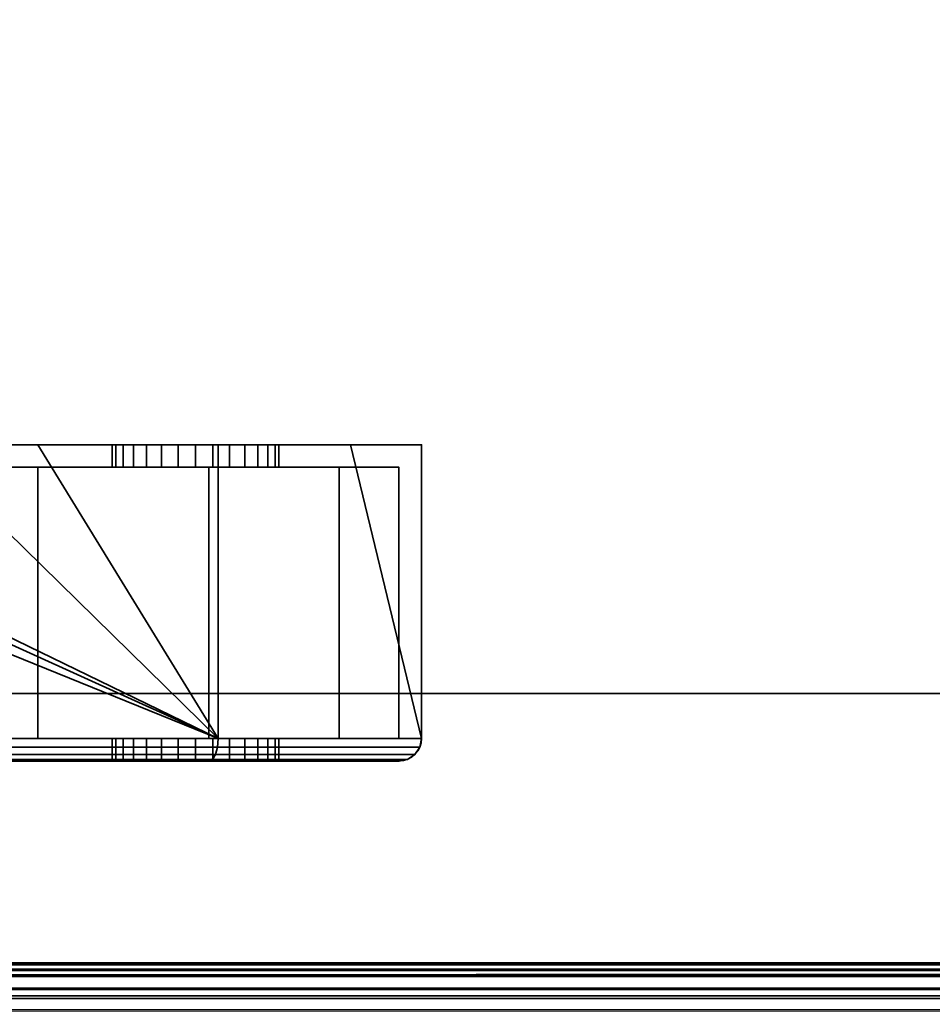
# Model space of a CAD drawing. Header units: millimetres. Extents: x -603 to 3703, y -120 to 193.
# Tile 360 of 656: x 1092 to 1133, y -49 to -5. Entities that reach past the tile are written whole.
import ezdxf

# ---------------------------------------------------------------- set-up
doc = ezdxf.new("R2010")
doc.units = ezdxf.units.MM
doc.layers.add('152', color=7, linetype='Continuous', true_color=0xffffff)

# ---------------------------------------------------------------- blocks, each defined once
blk = doc.blocks.new('UG_SURFACE_002')
at = {"layer": '152', "color": 252, "linetype": 'Continuous', "lineweight": 35}
for points in [[(2177.5, -35, 2213), (2177.5, 174.4, 2213), (822.5, 174.4, 2213), (822.5, -35, 2213)], [(972.5, -35, 2063), (972.5, 174.4, 2063), (2027.5, 174.4, 2063), (2027.5, -35, 2063)], [(2177.5, -35, 2213), (822.5, -35, 2213), (972.5, -35, 2063), (2027.5, -35, 2063)]]:
    blk.add_3dface(points, dxfattribs=at)
blk = doc.blocks.new('UG_SURFACE_085')
at = {"layer": '152', "color": 43, "linetype": 'Continuous', "lineweight": 35}
for points in [[(1016, -49, 2017), (1984, -49, 2017), (1984, 0, 2017), (1016, 0, 2017)], [(1016, -47), (1016, -2), (1984, -2), (1984, -47)], [(1016, -49, 2), (1016, -47), (1984, -47), (1984, -49, 2)]]:
    blk.add_3dface(points, dxfattribs=at)
blk = doc.blocks.new('UG_SURFACE_086')
at = {"layer": '152', "color": 252, "linetype": 'Continuous', "lineweight": 35}
for points in [[(1068.975, -24, 1167.5), (1019, -24, 1167.5), (1019, -37, 1167.5), (1101, -37, 1167.5)], [(1101, -37, 1002.5), (1019, -37, 1002.5), (1019, -24, 1002.5), (1068.975, -24, 1002.5)], [(1101, -37, 1167.5), (1072.375, -24, 1167.5), (1068.975, -24, 1167.5)], [(1101, -37, 1002.5), (1068.975, -24, 1002.5), (1072.375, -24, 1002.5)], [(1101, -37, 1167.5), (1074.25, -24, 1167.5), (1072.375, -24, 1167.5)], [(1101, -37, 1002.5), (1072.375, -24, 1002.5), (1074.25, -24, 1002.5)], [(1101, -37, 1167.5), (1087.75, -24, 1167.5), (1074.25, -24, 1167.5)], [(1101, -37, 1002.5), (1074.25, -24, 1002.5), (1087.75, -24, 1002.5)], [(1101, -37, 1167.5), (1093.025, -24, 1167.5), (1087.75, -24, 1167.5)], [(1101, -37, 1002.5), (1087.75, -24, 1002.5), (1093.025, -24, 1002.5)], [(1093.025, -24, 1091.25), (1087.75, -24, 1091.25), (1087.75, -24, 1099.071), (1088.361, -24, 1099.75)], [(1093.025, -24, 1013.575), (1087.75, -24, 1013.575), (1087.75, -24, 1026.71), (1088.607, -24, 1027.676)], [(1093.025, -24, 1033.975), (1089.311, -24, 1034.737), (1087.75, -24, 1037.42)], [(1087.75, -24, 1037.42), (1087.75, -24, 1058.875), (1093.025, -24, 1058.875), (1093.025, -24, 1033.975)], [(1089.084, -24, 1106.627), (1087.75, -24, 1108.937), (1087.75, -24, 1110.1), (1093.025, -24, 1110.1)], [(1087.75, -24, 1002.5), (1087.75, -24, 1013.575), (1093.025, -24, 1013.575), (1093.025, -24, 1002.5)], [(1087.75, -24, 1058.875), (1087.75, -24, 1091.25), (1093.025, -24, 1091.25), (1093.025, -24, 1058.875)], [(1087.75, -24, 1110.1), (1087.75, -24, 1128.75), (1093.025, -24, 1128.75), (1093.025, -24, 1110.1)], [(1087.75, -24, 1128.75), (1087.75, -24, 1167.5), (1093.025, -24, 1167.5), (1093.025, -24, 1128.75)], [(1093.025, -24, 1091.25), (1088.361, -24, 1099.75), (1089.453, -24, 1103.112)], [(1093.025, -24, 1033.975), (1093.025, -24, 1013.575), (1088.607, -24, 1027.676), (1089.707, -24, 1031.132)], [(1089.453, -24, 1103.112), (1089.084, -24, 1106.627), (1093.025, -24, 1110.1), (1093.025, -24, 1091.25)], [(1093.025, -24, 1033.975), (1089.395, -24, 1033.975), (1089.311, -24, 1034.737)], [(1089.707, -24, 1031.132), (1089.395, -24, 1033.975), (1093.025, -24, 1033.975)], [(1101, -37, 1167.5), (1101, -24, 1167.5), (1093.025, -24, 1167.5)], [(1093.025, -24, 1002.5), (1101, -24, 1002.5), (1101, -37, 1002.5)], [(1093.025, -24, 1091.25), (1097.25, -24, 1101.524), (1098.495, -24, 1100.62)], [(1098.495, -24, 1100.62), (1100, -24, 1100.3), (1106.85, -24, 1091.25), (1093.025, -24, 1091.25)], [(1093.025, -24, 1091.25), (1093.025, -24, 1110.1), (1096.32, -24, 1104.387), (1096.481, -24, 1102.857)], [(1093.025, -24, 1110.1), (1097.825, -24, 1106.993), (1096.796, -24, 1105.85)], [(1096.796, -24, 1105.85), (1096.32, -24, 1104.387), (1093.025, -24, 1110.1)], [(1096.481, -24, 1102.857), (1097.25, -24, 1101.524), (1093.025, -24, 1091.25)], [(1093.025, -24, 1110.1), (1106.85, -24, 1110.1), (1100.769, -24, 1107.619), (1099.231, -24, 1107.619)], [(1099.231, -24, 1107.619), (1097.825, -24, 1106.993), (1093.025, -24, 1110.1)], [(1093.025, -24, 1013.575), (1097.25, -24, 1021.024), (1098.495, -24, 1020.12)], [(1098.495, -24, 1020.12), (1100, -24, 1019.8), (1106.85, -24, 1013.575), (1093.025, -24, 1013.575)], [(1093.025, -24, 1013.575), (1093.025, -24, 1033.975), (1096.32, -24, 1023.887), (1096.481, -24, 1022.357)], [(1093.025, -24, 1033.975), (1097.825, -24, 1026.493), (1096.796, -24, 1025.35)], [(1096.796, -24, 1025.35), (1096.32, -24, 1023.887), (1093.025, -24, 1033.975)], [(1096.481, -24, 1022.357), (1097.25, -24, 1021.024), (1093.025, -24, 1013.575)], [(1093.025, -24, 1033.975), (1106.85, -24, 1033.975), (1100.769, -24, 1027.119), (1099.231, -24, 1027.119)], [(1099.231, -24, 1027.119), (1097.825, -24, 1026.493), (1093.025, -24, 1033.975)], [(1093.025, -24, 1013.575), (1106.85, -24, 1013.575), (1106.85, -24, 1008.35), (1101, -24, 1002.5)], [(1093.025, -24, 1128.75), (1093.025, -24, 1167.5), (1101, -24, 1167.5)], [(1101, -24, 1167.5), (1106.85, -24, 1161.65), (1106.85, -24, 1128.75), (1093.025, -24, 1128.75)], [(1101, -24, 1002.5), (1093.025, -24, 1002.5), (1093.025, -24, 1013.575)], [(1093.025, -24, 1033.975), (1093.025, -24, 1058.875), (1106.85, -24, 1058.875), (1106.85, -24, 1033.975)], [(1093.025, -24, 1058.875), (1093.025, -24, 1091.25), (1106.85, -24, 1091.25), (1106.85, -24, 1058.875)], [(1093.025, -24, 1110.1), (1093.025, -24, 1128.75), (1106.85, -24, 1128.75), (1106.85, -24, 1110.1)], [(1096.32, -24, 1104.387), (1096.32, -25, 1104.387), (1096.481, -25, 1102.857), (1096.481, -24, 1102.857)], [(1096.796, -24, 1105.85), (1096.796, -25, 1105.85), (1096.32, -25, 1104.387), (1096.32, -24, 1104.387)], [(1096.32, -24, 1023.887), (1096.32, -25, 1023.887), (1096.481, -25, 1022.357), (1096.481, -24, 1022.357)], [(1096.796, -24, 1025.35), (1096.796, -25, 1025.35), (1096.32, -25, 1023.887), (1096.32, -24, 1023.887)], [(1096.481, -24, 1102.857), (1096.481, -25, 1102.857), (1097.25, -25, 1101.524), (1097.25, -24, 1101.524)], [(1096.481, -24, 1022.357), (1096.481, -25, 1022.357), (1097.25, -25, 1021.024), (1097.25, -24, 1021.024)], [(1097.825, -24, 1106.993), (1097.825, -25, 1106.993), (1096.796, -25, 1105.85), (1096.796, -24, 1105.85)], [(1097.825, -24, 1026.493), (1097.825, -25, 1026.493), (1096.796, -25, 1025.35), (1096.796, -24, 1025.35)], [(1097.25, -24, 1101.524), (1097.25, -25, 1101.524), (1098.495, -25, 1100.62), (1098.495, -24, 1100.62)], [(1097.25, -24, 1021.024), (1097.25, -25, 1021.024), (1098.495, -25, 1020.12), (1098.495, -24, 1020.12)], [(1099.231, -24, 1107.619), (1099.231, -25, 1107.619), (1097.825, -25, 1106.993), (1097.825, -24, 1106.993)], [(1099.231, -24, 1027.119), (1099.231, -25, 1027.119), (1097.825, -25, 1026.493), (1097.825, -24, 1026.493)], [(1098.495, -24, 1100.62), (1098.495, -25, 1100.62), (1100, -25, 1100.3), (1100, -24, 1100.3)], [(1098.495, -24, 1020.12), (1098.495, -25, 1020.12), (1100, -25, 1019.8), (1100, -24, 1019.8)], [(1100.769, -24, 1107.619), (1100.769, -25, 1107.619), (1099.231, -25, 1107.619), (1099.231, -24, 1107.619)], [(1100.769, -24, 1027.119), (1100.769, -25, 1027.119), (1099.231, -25, 1027.119), (1099.231, -24, 1027.119)], [(1106.85, -24, 1091.25), (1100, -24, 1100.3), (1101.505, -24, 1100.62)], [(1106.85, -24, 1013.575), (1100, -24, 1019.8), (1101.505, -24, 1020.12)], [(1100, -24, 1100.3), (1100, -25, 1100.3), (1101.505, -25, 1100.62), (1101.505, -24, 1100.62)], [(1100, -24, 1019.8), (1100, -25, 1019.8), (1101.505, -25, 1020.12), (1101.505, -24, 1020.12)], [(1102.175, -24, 1026.493), (1100.769, -24, 1027.119), (1106.85, -24, 1033.975)], [(1102.175, -24, 1106.993), (1100.769, -24, 1107.619), (1106.85, -24, 1110.1)], [(1102.175, -24, 1106.993), (1102.175, -25, 1106.993), (1100.769, -25, 1107.619), (1100.769, -24, 1107.619)], [(1102.175, -24, 1026.493), (1102.175, -25, 1026.493), (1100.769, -25, 1027.119), (1100.769, -24, 1027.119)], [(1106.85, -24, 1161.65), (1101, -24, 1167.5), (1101, -37, 1167.5), (1110, -37, 1158.5)], [(1110, -37, 1011.5), (1101, -37, 1002.5), (1101, -24, 1002.5), (1106.85, -24, 1008.35)], [(1101.505, -24, 1100.62), (1102.75, -24, 1101.524), (1106.85, -24, 1091.25)], [(1101.505, -24, 1020.12), (1102.75, -24, 1021.024), (1106.85, -24, 1013.575)], [(1101.505, -24, 1100.62), (1101.505, -25, 1100.62), (1102.75, -25, 1101.524), (1102.75, -24, 1101.524)], [(1101.505, -24, 1020.12), (1101.505, -25, 1020.12), (1102.75, -25, 1021.024), (1102.75, -24, 1021.024)], [(1103.204, -24, 1105.85), (1102.175, -24, 1106.993), (1106.85, -24, 1110.1)], [(1103.204, -24, 1025.35), (1102.175, -24, 1026.493), (1106.85, -24, 1033.975)], [(1103.204, -24, 1105.85), (1103.204, -25, 1105.85), (1102.175, -25, 1106.993), (1102.175, -24, 1106.993)], [(1103.204, -24, 1025.35), (1103.204, -25, 1025.35), (1102.175, -25, 1026.493), (1102.175, -24, 1026.493)], [(1106.85, -24, 1091.25), (1102.75, -24, 1101.524), (1103.519, -24, 1102.857)], [(1106.85, -24, 1013.575), (1102.75, -24, 1021.024), (1103.519, -24, 1022.357)], [(1102.75, -24, 1101.524), (1102.75, -25, 1101.524), (1103.519, -25, 1102.857), (1103.519, -24, 1102.857)], [(1102.75, -24, 1021.024), (1102.75, -25, 1021.024), (1103.519, -25, 1022.357), (1103.519, -24, 1022.357)], [(1106.85, -24, 1110.1), (1103.68, -24, 1104.387), (1103.204, -24, 1105.85)], [(1106.85, -24, 1033.975), (1103.68, -24, 1023.887), (1103.204, -24, 1025.35)], [(1103.68, -24, 1104.387), (1103.68, -25, 1104.387), (1103.204, -25, 1105.85), (1103.204, -24, 1105.85)], [(1103.68, -24, 1023.887), (1103.68, -25, 1023.887), (1103.204, -25, 1025.35), (1103.204, -24, 1025.35)], [(1103.519, -24, 1102.857), (1103.68, -24, 1104.387), (1106.85, -24, 1110.1), (1106.85, -24, 1091.25)], [(1103.519, -24, 1022.357), (1103.68, -24, 1023.887), (1106.85, -24, 1033.975), (1106.85, -24, 1013.575)], [(1103.519, -24, 1102.857), (1103.519, -25, 1102.857), (1103.68, -25, 1104.387), (1103.68, -24, 1104.387)], [(1103.519, -24, 1022.357), (1103.519, -25, 1022.357), (1103.68, -25, 1023.887), (1103.68, -24, 1023.887)], [(1110, -37, 1158.5), (1110, -24, 1158.5), (1106.85, -24, 1161.65)], [(1106.85, -24, 1008.35), (1110, -24, 1011.5), (1110, -37, 1011.5)], [(1110, -24, 1158.5), (1110, -24, 1128.75), (1106.85, -24, 1128.75), (1106.85, -24, 1161.65)], [(1106.85, -24, 1008.35), (1106.85, -24, 1013.575), (1110, -24, 1013.575), (1110, -24, 1011.5)], [(1106.85, -24, 1013.575), (1106.85, -24, 1033.975), (1110, -24, 1033.975), (1110, -24, 1013.575)], [(1106.85, -24, 1033.975), (1106.85, -24, 1058.875), (1110, -24, 1058.875), (1110, -24, 1033.975)], [(1106.85, -24, 1058.875), (1106.85, -24, 1091.25), (1110, -24, 1091.25), (1110, -24, 1058.875)], [(1106.85, -24, 1091.25), (1106.85, -24, 1110.1), (1110, -24, 1110.1), (1110, -24, 1091.25)], [(1106.85, -24, 1110.1), (1106.85, -24, 1128.75), (1110, -24, 1128.75), (1110, -24, 1110.1)], [(1110, -37, 1158.5), (1110, -24, 1110.1), (1110, -24, 1128.75)], [(1110, -37, 1158.5), (1110, -24, 1091.25), (1110, -24, 1110.1)], [(1110, -37, 1158.5), (1110, -37, 1011.5), (1110, -24, 1058.875), (1110, -24, 1091.25)], [(1110, -37, 1011.5), (1110, -24, 1033.975), (1110, -24, 1058.875)], [(1110, -37, 1011.5), (1110, -24, 1013.575), (1110, -24, 1033.975)], [(1110, -37, 1011.5), (1110, -24, 1011.5), (1110, -24, 1013.575)], [(1110, -24, 1128.75), (1110, -24, 1158.5), (1110, -37, 1158.5)], [(1085.75, -37, 1003.5), (1093.025, -37, 1003.5), (1093.025, -25, 1003.5), (1087.75, -25, 1003.5)], [(1087.75, -25, 1166.5), (1093.025, -25, 1166.5), (1093.025, -37, 1166.5), (1085.75, -37, 1166.5)], [(1093.025, -25, 1110.1), (1087.75, -25, 1110.1), (1087.75, -25, 1108.937), (1089.084, -25, 1106.627)], [(1093.025, -25, 1033.975), (1093.025, -25, 1058.875), (1087.75, -25, 1058.875), (1087.75, -25, 1037.42)], [(1087.75, -25, 1037.42), (1089.311, -25, 1034.737), (1093.025, -25, 1033.975)], [(1088.607, -25, 1027.676), (1087.75, -25, 1026.71), (1087.75, -25, 1013.575), (1093.025, -25, 1013.575)], [(1088.361, -25, 1099.75), (1087.75, -25, 1099.071), (1087.75, -25, 1091.25), (1093.025, -25, 1091.25)], [(1093.025, -25, 1003.5), (1093.025, -25, 1013.575), (1087.75, -25, 1013.575), (1087.75, -25, 1003.5)], [(1093.025, -25, 1058.875), (1093.025, -25, 1091.25), (1087.75, -25, 1091.25), (1087.75, -25, 1058.875)], [(1093.025, -25, 1110.1), (1093.025, -25, 1128.75), (1087.75, -25, 1128.75), (1087.75, -25, 1110.1)], [(1093.025, -25, 1128.75), (1093.025, -25, 1166.5), (1087.75, -25, 1166.5), (1087.75, -25, 1128.75)], [(1089.453, -25, 1103.112), (1088.361, -25, 1099.75), (1093.025, -25, 1091.25)], [(1089.707, -25, 1031.132), (1088.607, -25, 1027.676), (1093.025, -25, 1013.575), (1093.025, -25, 1033.975)], [(1093.025, -25, 1091.25), (1093.025, -25, 1110.1), (1089.084, -25, 1106.627), (1089.453, -25, 1103.112)], [(1089.311, -25, 1034.737), (1089.395, -25, 1033.975), (1093.025, -25, 1033.975)], [(1093.025, -25, 1033.975), (1089.395, -25, 1033.975), (1089.707, -25, 1031.132)], [(1093.025, -37, 1003.5), (1100.586, -37, 1003.5), (1100.586, -25, 1003.5), (1093.025, -25, 1003.5)], [(1093.025, -25, 1166.5), (1100.586, -25, 1166.5), (1100.586, -37, 1166.5), (1093.025, -37, 1166.5)], [(1106.35, -25, 1110.1), (1093.025, -25, 1110.1), (1099.231, -25, 1107.619), (1100.769, -25, 1107.619)], [(1093.025, -25, 1110.1), (1096.32, -25, 1104.387), (1096.796, -25, 1105.85)], [(1093.025, -25, 1091.25), (1097.25, -25, 1101.524), (1096.481, -25, 1102.857)], [(1093.025, -25, 1110.1), (1097.825, -25, 1106.993), (1099.231, -25, 1107.619)], [(1096.481, -25, 1102.857), (1096.32, -25, 1104.387), (1093.025, -25, 1110.1), (1093.025, -25, 1091.25)], [(1093.025, -25, 1091.25), (1106.35, -25, 1091.25), (1100, -25, 1100.3), (1098.495, -25, 1100.62)], [(1098.495, -25, 1100.62), (1097.25, -25, 1101.524), (1093.025, -25, 1091.25)], [(1096.796, -25, 1105.85), (1097.825, -25, 1106.993), (1093.025, -25, 1110.1)], [(1106.35, -25, 1033.975), (1093.025, -25, 1033.975), (1099.231, -25, 1027.119), (1100.769, -25, 1027.119)], [(1093.025, -25, 1033.975), (1096.32, -25, 1023.887), (1096.796, -25, 1025.35)], [(1093.025, -25, 1013.575), (1097.25, -25, 1021.024), (1096.481, -25, 1022.357)], [(1093.025, -25, 1033.975), (1097.825, -25, 1026.493), (1099.231, -25, 1027.119)], [(1096.481, -25, 1022.357), (1096.32, -25, 1023.887), (1093.025, -25, 1033.975), (1093.025, -25, 1013.575)], [(1093.025, -25, 1013.575), (1106.35, -25, 1013.575), (1100, -25, 1019.8), (1098.495, -25, 1020.12)], [(1098.495, -25, 1020.12), (1097.25, -25, 1021.024), (1093.025, -25, 1013.575)], [(1096.796, -25, 1025.35), (1097.825, -25, 1026.493), (1093.025, -25, 1033.975)], [(1093.025, -25, 1128.75), (1106.35, -25, 1128.75), (1106.35, -25, 1160.736), (1100.586, -25, 1166.5)], [(1093.025, -25, 1013.575), (1093.025, -25, 1003.5), (1100.586, -25, 1003.5)], [(1100.586, -25, 1003.5), (1106.35, -25, 1009.264), (1106.35, -25, 1013.575), (1093.025, -25, 1013.575)], [(1100.586, -25, 1166.5), (1093.025, -25, 1166.5), (1093.025, -25, 1128.75)], [(1106.35, -25, 1033.975), (1106.35, -25, 1058.875), (1093.025, -25, 1058.875), (1093.025, -25, 1033.975)], [(1106.35, -25, 1058.875), (1106.35, -25, 1091.25), (1093.025, -25, 1091.25), (1093.025, -25, 1058.875)], [(1106.35, -25, 1110.1), (1106.35, -25, 1128.75), (1093.025, -25, 1128.75), (1093.025, -25, 1110.1)], [(1101.505, -25, 1020.12), (1100, -25, 1019.8), (1106.35, -25, 1013.575)], [(1101.505, -25, 1100.62), (1100, -25, 1100.3), (1106.35, -25, 1091.25)], [(1106.35, -25, 1009.264), (1100.586, -25, 1003.5), (1100.586, -37, 1003.5), (1106.35, -37, 1009.264)], [(1106.35, -37, 1160.736), (1100.586, -37, 1166.5), (1100.586, -25, 1166.5), (1106.35, -25, 1160.736)], [(1100.769, -25, 1107.619), (1102.175, -25, 1106.993), (1106.35, -25, 1110.1)], [(1100.769, -25, 1027.119), (1102.175, -25, 1026.493), (1106.35, -25, 1033.975)], [(1106.35, -25, 1091.25), (1102.75, -25, 1101.524), (1101.505, -25, 1100.62)], [(1106.35, -25, 1013.575), (1102.75, -25, 1021.024), (1101.505, -25, 1020.12)], [(1106.35, -25, 1110.1), (1102.175, -25, 1106.993), (1103.204, -25, 1105.85)], [(1106.35, -25, 1033.975), (1102.175, -25, 1026.493), (1103.204, -25, 1025.35)], [(1103.519, -25, 1102.857), (1102.75, -25, 1101.524), (1106.35, -25, 1091.25)], [(1103.519, -25, 1022.357), (1102.75, -25, 1021.024), (1106.35, -25, 1013.575)], [(1103.204, -25, 1105.85), (1103.68, -25, 1104.387), (1106.35, -25, 1110.1)], [(1103.204, -25, 1025.35), (1103.68, -25, 1023.887), (1106.35, -25, 1033.975)], [(1106.35, -25, 1091.25), (1106.35, -25, 1110.1), (1103.68, -25, 1104.387), (1103.519, -25, 1102.857)], [(1106.35, -25, 1013.575), (1106.35, -25, 1033.975), (1103.68, -25, 1023.887), (1103.519, -25, 1022.357)], [(1106.35, -37, 1009.264), (1109, -37, 1011.914), (1109, -25, 1011.914), (1106.35, -25, 1009.264)], [(1106.35, -25, 1160.736), (1109, -25, 1158.086), (1109, -37, 1158.086), (1106.35, -37, 1160.736)], [(1109, -25, 1011.914), (1109, -25, 1013.575), (1106.35, -25, 1013.575), (1106.35, -25, 1009.264)], [(1106.35, -25, 1160.736), (1106.35, -25, 1128.75), (1109, -25, 1128.75), (1109, -25, 1158.086)], [(1109, -25, 1013.575), (1109, -25, 1033.975), (1106.35, -25, 1033.975), (1106.35, -25, 1013.575)], [(1109, -25, 1033.975), (1109, -25, 1058.875), (1106.35, -25, 1058.875), (1106.35, -25, 1033.975)], [(1109, -25, 1058.875), (1109, -25, 1091.25), (1106.35, -25, 1091.25), (1106.35, -25, 1058.875)], [(1109, -25, 1091.25), (1109, -25, 1110.1), (1106.35, -25, 1110.1), (1106.35, -25, 1091.25)], [(1109, -25, 1110.1), (1109, -25, 1128.75), (1106.35, -25, 1128.75), (1106.35, -25, 1110.1)], [(1109, -37, 1108.1), (1109, -37, 1126.75), (1109, -25, 1128.75), (1109, -25, 1110.1)], [(1109, -37, 1013.575), (1109, -37, 1033.975), (1109, -25, 1033.975), (1109, -25, 1013.575)], [(1109, -25, 1110.1), (1109, -25, 1091.25), (1109, -37, 1099.9), (1109, -37, 1108.1)], [(1109, -37, 1033.975), (1109, -25, 1058.875), (1109, -25, 1033.975)], [(1109, -25, 1091.25), (1109, -37, 1093.25), (1109, -37, 1099.9)], [(1109, -37, 1033.975), (1109, -37, 1093.25), (1109, -25, 1091.25), (1109, -25, 1058.875)], [(1109, -25, 1013.575), (1109, -25, 1011.914), (1109, -37, 1011.914), (1109, -37, 1013.575)], [(1109, -37, 1126.75), (1109, -37, 1158.086), (1109, -25, 1158.086), (1109, -25, 1128.75)], [(1101, -37, 1167.5), (1019, -37, 1167.5), (1019, -37.383, 1167.424), (1100.968, -37.383, 1167.424)], [(1100.968, -37.383, 1002.576), (1019, -37.383, 1002.576), (1019, -37, 1002.5), (1101, -37, 1002.5)], [(1093.025, -37, 1126.75), (1085.75, -37, 1126.75), (1085.75, -37, 1148.446), (1085.755, -37, 1148.455)], [(1093.025, -37, 1003.5), (1085.75, -37, 1003.5), (1085.75, -37, 1010.479), (1085.804, -37, 1010.56)], [(1085.973, -37, 1082.523), (1085.75, -37, 1083.208), (1085.75, -37, 1093.25), (1093.025, -37, 1093.25)], [(1085.973, -37, 1150.523), (1085.75, -37, 1151.208), (1085.75, -37, 1166.5), (1093.025, -37, 1166.5)], [(1093.025, -37, 1126.75), (1093.025, -37, 1108.1), (1085.75, -37, 1108.1), (1085.75, -37, 1126.75)], [(1093.025, -37, 1108.1), (1093.025, -37, 1099.9), (1085.75, -37, 1099.9), (1085.75, -37, 1108.1)], [(1093.025, -37, 1099.9), (1093.025, -37, 1093.25), (1085.75, -37, 1093.25), (1085.75, -37, 1099.9)], [(1085.755, -37, 1148.455), (1085.973, -37, 1150.523), (1093.025, -37, 1166.5), (1093.025, -37, 1126.75)], [(1089.311, -37, 1034.737), (1087.487, -37, 1037.872), (1085.755, -37, 1080.455), (1093.025, -37, 1033.975)], [(1085.755, -37, 1080.455), (1085.973, -37, 1082.523), (1093.025, -37, 1093.25), (1093.025, -37, 1033.975)], [(1093.025, -37, 1013.575), (1093.025, -37, 1003.5), (1085.804, -37, 1010.56), (1086.2, -37, 1012.55)], [(1093.025, -37, 1013.575), (1086.2, -37, 1013.575), (1086.2, -37, 1024.963), (1088.607, -37, 1027.676)], [(1086.2, -37, 1012.55), (1086.2, -37, 1013.575), (1093.025, -37, 1013.575)], [(1088.607, -37, 1027.676), (1089.707, -37, 1031.132), (1093.025, -37, 1033.975), (1093.025, -37, 1013.575)], [(1093.025, -37, 1033.975), (1089.395, -37, 1033.975), (1089.311, -37, 1034.737)], [(1089.707, -37, 1031.132), (1089.395, -37, 1033.975), (1093.025, -37, 1033.975)], [(1093.025, -37, 1013.575), (1097.25, -37, 1021.024), (1098.495, -37, 1020.12)], [(1098.495, -37, 1020.12), (1100, -37, 1019.8), (1106.35, -37, 1013.575), (1093.025, -37, 1013.575)], [(1093.025, -37, 1013.575), (1093.025, -37, 1033.975), (1096.32, -37, 1023.887), (1096.481, -37, 1022.357)], [(1093.025, -37, 1033.975), (1097.825, -37, 1026.493), (1096.796, -37, 1025.35)], [(1096.796, -37, 1025.35), (1096.32, -37, 1023.887), (1093.025, -37, 1033.975)], [(1096.481, -37, 1022.357), (1097.25, -37, 1021.024), (1093.025, -37, 1013.575)], [(1093.025, -37, 1033.975), (1106.35, -37, 1033.975), (1100, -37, 1027.2), (1099.231, -37, 1027.119)], [(1099.231, -37, 1027.119), (1097.825, -37, 1026.493), (1093.025, -37, 1033.975)], [(1093.025, -37, 1099.9), (1098.495, -37, 1100.62), (1100, -37, 1100.3)], [(1093.025, -37, 1099.9), (1097.25, -37, 1101.524), (1098.495, -37, 1100.62)], [(1100, -37, 1100.3), (1106.35, -37, 1099.9), (1093.025, -37, 1099.9)], [(1093.025, -37, 1099.9), (1093.025, -37, 1108.1), (1096.32, -37, 1104.387), (1096.481, -37, 1102.857)], [(1093.025, -37, 1108.1), (1097.825, -37, 1106.993), (1096.796, -37, 1105.85)], [(1096.796, -37, 1105.85), (1096.32, -37, 1104.387), (1093.025, -37, 1108.1)], [(1096.481, -37, 1102.857), (1097.25, -37, 1101.524), (1093.025, -37, 1099.9)], [(1093.025, -37, 1108.1), (1106.35, -37, 1108.1), (1100, -37, 1107.7)], [(1100, -37, 1107.7), (1099.231, -37, 1107.619), (1093.025, -37, 1108.1)], [(1099.231, -37, 1107.619), (1097.825, -37, 1106.993), (1093.025, -37, 1108.1)], [(1093.025, -37, 1166.5), (1100.586, -37, 1166.5), (1106.35, -37, 1160.736)], [(1093.025, -37, 1013.575), (1106.35, -37, 1013.575), (1106.35, -37, 1009.264), (1100.586, -37, 1003.5)], [(1100.586, -37, 1003.5), (1093.025, -37, 1003.5), (1093.025, -37, 1013.575)], [(1106.35, -37, 1160.736), (1106.35, -37, 1126.75), (1093.025, -37, 1126.75), (1093.025, -37, 1166.5)], [(1106.35, -37, 1126.75), (1106.35, -37, 1108.1), (1093.025, -37, 1108.1), (1093.025, -37, 1126.75)], [(1106.35, -37, 1099.9), (1106.35, -37, 1093.25), (1093.025, -37, 1093.25), (1093.025, -37, 1099.9)], [(1106.35, -37, 1093.25), (1106.35, -37, 1033.975), (1093.025, -37, 1033.975), (1093.025, -37, 1093.25)], [(1096.32, -37, 1104.387), (1096.32, -38, 1104.387), (1096.481, -38, 1102.857), (1096.481, -37, 1102.857)], [(1096.796, -37, 1105.85), (1096.796, -38, 1105.85), (1096.32, -38, 1104.387), (1096.32, -37, 1104.387)], [(1096.32, -37, 1023.887), (1096.32, -38, 1023.887), (1096.481, -38, 1022.357), (1096.481, -37, 1022.357)], [(1096.796, -37, 1025.35), (1096.796, -38, 1025.35), (1096.32, -38, 1023.887), (1096.32, -37, 1023.887)], [(1096.481, -37, 1102.857), (1096.481, -38, 1102.857), (1097.25, -38, 1101.524), (1097.25, -37, 1101.524)], [(1096.481, -37, 1022.357), (1096.481, -38, 1022.357), (1097.25, -38, 1021.024), (1097.25, -37, 1021.024)], [(1097.825, -37, 1106.993), (1097.825, -38, 1106.993), (1096.796, -38, 1105.85), (1096.796, -37, 1105.85)], [(1097.825, -37, 1026.493), (1097.825, -38, 1026.493), (1096.796, -38, 1025.35), (1096.796, -37, 1025.35)], [(1097.25, -37, 1101.524), (1097.25, -38, 1101.524), (1098.495, -38, 1100.62), (1098.495, -37, 1100.62)], [(1097.25, -37, 1021.024), (1097.25, -38, 1021.024), (1098.495, -38, 1020.12), (1098.495, -37, 1020.12)], [(1099.231, -37, 1107.619), (1099.231, -38, 1107.619), (1097.825, -38, 1106.993), (1097.825, -37, 1106.993)], [(1099.231, -37, 1027.119), (1099.231, -38, 1027.119), (1097.825, -38, 1026.493), (1097.825, -37, 1026.493)], [(1098.495, -37, 1100.62), (1098.495, -38, 1100.62), (1100, -38, 1100.3), (1100, -37, 1100.3)], [(1098.495, -37, 1020.12), (1098.495, -38, 1020.12), (1100, -38, 1019.8), (1100, -37, 1019.8)], [(1100, -38, 1107.7), (1099.231, -38, 1107.619), (1099.231, -37, 1107.619), (1100, -37, 1107.7)], [(1100, -38, 1027.2), (1099.231, -38, 1027.119), (1099.231, -37, 1027.119), (1100, -37, 1027.2)], [(1100, -37, 1107.7), (1100.769, -37, 1107.619), (1100.769, -38, 1107.619), (1100, -38, 1107.7)], [(1100, -37, 1100.3), (1100, -38, 1100.3), (1101.505, -38, 1100.62), (1101.505, -37, 1100.62)], [(1100, -37, 1027.2), (1100.769, -37, 1027.119), (1100.769, -38, 1027.119), (1100, -38, 1027.2)], [(1100, -37, 1019.8), (1100, -38, 1019.8), (1101.505, -38, 1020.12), (1101.505, -37, 1020.12)], [(1106.35, -37, 1013.575), (1100, -37, 1019.8), (1101.505, -37, 1020.12)], [(1106.35, -37, 1099.9), (1100, -37, 1100.3), (1101.505, -37, 1100.62)], [(1100.769, -37, 1107.619), (1100, -37, 1107.7), (1106.35, -37, 1108.1)], [(1100.769, -37, 1027.119), (1100, -37, 1027.2), (1106.35, -37, 1033.975)], [(1102.175, -37, 1106.993), (1102.175, -38, 1106.993), (1100.769, -38, 1107.619), (1100.769, -37, 1107.619)], [(1102.175, -37, 1026.493), (1102.175, -38, 1026.493), (1100.769, -38, 1027.119), (1100.769, -37, 1027.119)], [(1106.35, -37, 1033.975), (1102.175, -37, 1026.493), (1100.769, -37, 1027.119)], [(1106.35, -37, 1108.1), (1102.175, -37, 1106.993), (1100.769, -37, 1107.619)], [(1110, -37, 1158.5), (1101, -37, 1167.5), (1100.968, -37.383, 1167.424), (1109.924, -37.383, 1158.468)], [(1101, -37, 1002.5), (1110, -37, 1011.5), (1109.924, -37.383, 1011.531), (1100.968, -37.383, 1002.576)], [(1101.505, -37, 1100.62), (1101.505, -38, 1100.62), (1102.75, -38, 1101.524), (1102.75, -37, 1101.524)], [(1101.505, -37, 1020.12), (1101.505, -38, 1020.12), (1102.75, -38, 1021.024), (1102.75, -37, 1021.024)], [(1101.505, -37, 1020.12), (1102.75, -37, 1021.024), (1106.35, -37, 1013.575)], [(1101.505, -37, 1100.62), (1102.75, -37, 1101.524), (1106.35, -37, 1099.9)], [(1103.204, -37, 1105.85), (1103.204, -38, 1105.85), (1102.175, -38, 1106.993), (1102.175, -37, 1106.993)], [(1103.204, -37, 1025.35), (1103.204, -38, 1025.35), (1102.175, -38, 1026.493), (1102.175, -37, 1026.493)], [(1103.204, -37, 1025.35), (1102.175, -37, 1026.493), (1106.35, -37, 1033.975)], [(1103.204, -37, 1105.85), (1102.175, -37, 1106.993), (1106.35, -37, 1108.1)], [(1102.75, -37, 1101.524), (1102.75, -38, 1101.524), (1103.519, -38, 1102.857), (1103.519, -37, 1102.857)], [(1102.75, -37, 1021.024), (1102.75, -38, 1021.024), (1103.519, -38, 1022.357), (1103.519, -37, 1022.357)], [(1106.35, -37, 1013.575), (1102.75, -37, 1021.024), (1103.519, -37, 1022.357)], [(1106.35, -37, 1099.9), (1102.75, -37, 1101.524), (1103.519, -37, 1102.857)], [(1103.68, -37, 1104.387), (1103.68, -38, 1104.387), (1103.204, -38, 1105.85), (1103.204, -37, 1105.85)], [(1103.68, -37, 1023.887), (1103.68, -38, 1023.887), (1103.204, -38, 1025.35), (1103.204, -37, 1025.35)], [(1106.35, -37, 1033.975), (1103.68, -37, 1023.887), (1103.204, -37, 1025.35)], [(1106.35, -37, 1108.1), (1103.68, -37, 1104.387), (1103.204, -37, 1105.85)], [(1103.519, -37, 1102.857), (1103.519, -38, 1102.857), (1103.68, -38, 1104.387), (1103.68, -37, 1104.387)], [(1103.519, -37, 1022.357), (1103.519, -38, 1022.357), (1103.68, -38, 1023.887), (1103.68, -37, 1023.887)], [(1103.519, -37, 1022.357), (1103.68, -37, 1023.887), (1106.35, -37, 1033.975), (1106.35, -37, 1013.575)], [(1103.519, -37, 1102.857), (1103.68, -37, 1104.387), (1106.35, -37, 1108.1), (1106.35, -37, 1099.9)], [(1106.35, -37, 1009.264), (1106.35, -37, 1013.575), (1109, -37, 1013.575), (1109, -37, 1011.914)], [(1109, -37, 1158.086), (1109, -37, 1126.75), (1106.35, -37, 1126.75), (1106.35, -37, 1160.736)], [(1109, -37, 1126.75), (1109, -37, 1108.1), (1106.35, -37, 1108.1), (1106.35, -37, 1126.75)], [(1109, -37, 1108.1), (1109, -37, 1099.9), (1106.35, -37, 1099.9), (1106.35, -37, 1108.1)], [(1109, -37, 1099.9), (1109, -37, 1093.25), (1106.35, -37, 1093.25), (1106.35, -37, 1099.9)], [(1109, -37, 1093.25), (1109, -37, 1033.975), (1106.35, -37, 1033.975), (1106.35, -37, 1093.25)], [(1109, -37, 1033.975), (1109, -37, 1013.575), (1106.35, -37, 1013.575), (1106.35, -37, 1033.975)], [(1110, -37, 1011.5), (1110, -37, 1158.5), (1109.924, -37.383, 1158.468), (1109.924, -37.383, 1011.531)], [(1100.968, -37.383, 1167.424), (1019, -37.383, 1167.424), (1019, -37.707, 1167.207), (1100.879, -37.707, 1167.207)], [(1100.879, -37.707, 1002.793), (1019, -37.707, 1002.793), (1019, -37.383, 1002.576), (1100.968, -37.383, 1002.576)], [(1109.924, -37.383, 1158.468), (1100.968, -37.383, 1167.424), (1100.879, -37.707, 1167.207), (1109.707, -37.707, 1158.379)], [(1100.968, -37.383, 1002.576), (1109.924, -37.383, 1011.531), (1109.707, -37.707, 1011.621), (1100.879, -37.707, 1002.793)], [(1109.924, -37.383, 1011.531), (1109.924, -37.383, 1158.468), (1109.707, -37.707, 1158.379), (1109.707, -37.707, 1011.621)], [(1100.879, -37.707, 1167.207), (1019, -37.707, 1167.207), (1019, -37.924, 1166.883), (1100.744, -37.924, 1166.883)], [(1100.744, -37.924, 1003.117), (1019, -37.924, 1003.117), (1019, -37.707, 1002.793), (1100.879, -37.707, 1002.793)], [(1109.707, -37.707, 1158.379), (1100.879, -37.707, 1167.207), (1100.744, -37.924, 1166.883), (1109.383, -37.924, 1158.244)], [(1100.879, -37.707, 1002.793), (1109.707, -37.707, 1011.621), (1109.383, -37.924, 1011.756), (1100.744, -37.924, 1003.117)], [(1109.707, -37.707, 1011.621), (1109.707, -37.707, 1158.379), (1109.383, -37.924, 1158.244), (1109.383, -37.924, 1011.756)], [(1100.744, -37.924, 1166.883), (1019, -37.924, 1166.883), (1019, -38, 1166.5), (1068.975, -38, 1166.5)], [(1019, -37.924, 1003.117), (1100.744, -37.924, 1003.117), (1074.25, -38, 1003.5), (1072.375, -38, 1003.5)], [(1100.744, -37.924, 1166.883), (1068.975, -38, 1166.5), (1072.375, -38, 1166.5)], [(1100.744, -37.924, 1166.883), (1072.375, -38, 1166.5), (1074.25, -38, 1166.5)], [(1074.25, -38, 1166.5), (1087.75, -38, 1166.5), (1100.744, -37.924, 1166.883)], [(1100.744, -37.924, 1003.117), (1087.75, -38, 1003.5), (1074.25, -38, 1003.5)], [(1100.744, -37.924, 1166.883), (1087.75, -38, 1166.5), (1093.025, -38, 1166.5)], [(1093.025, -38, 1003.5), (1087.75, -38, 1003.5), (1100.744, -37.924, 1003.117)], [(1093.025, -38, 1110.1), (1087.75, -38, 1110.1), (1087.75, -38, 1108.937), (1089.084, -38, 1106.627)], [(1093.025, -38, 1033.975), (1093.025, -38, 1091.25), (1087.75, -38, 1091.25), (1087.75, -38, 1037.42)], [(1087.75, -38, 1037.42), (1089.311, -38, 1034.737), (1093.025, -38, 1033.975)], [(1088.607, -38, 1027.676), (1087.75, -38, 1026.71), (1087.75, -38, 1013.575), (1093.025, -38, 1013.575)], [(1088.361, -38, 1099.75), (1087.75, -38, 1099.071), (1087.75, -38, 1097.9), (1093.025, -38, 1097.9)], [(1087.75, -38, 1166.5), (1087.75, -38, 1128.75), (1093.025, -38, 1128.75), (1093.025, -38, 1166.5)], [(1087.75, -38, 1128.75), (1087.75, -38, 1110.1), (1093.025, -38, 1110.1), (1093.025, -38, 1128.75)], [(1087.75, -38, 1097.9), (1087.75, -38, 1091.25), (1093.025, -38, 1091.25), (1093.025, -38, 1097.9)], [(1087.75, -38, 1013.575), (1087.75, -38, 1003.5), (1093.025, -38, 1003.5), (1093.025, -38, 1013.575)], [(1089.453, -38, 1103.112), (1088.361, -38, 1099.75), (1093.025, -38, 1097.9)], [(1089.707, -38, 1031.132), (1088.607, -38, 1027.676), (1093.025, -38, 1013.575), (1093.025, -38, 1033.975)], [(1093.025, -38, 1110.1), (1089.084, -38, 1106.627), (1089.5, -38, 1104)], [(1089.311, -38, 1034.737), (1089.395, -38, 1033.975), (1093.025, -38, 1033.975)], [(1093.025, -38, 1033.975), (1089.395, -38, 1033.975), (1089.707, -38, 1031.132)], [(1089.5, -38, 1104), (1089.453, -38, 1103.112), (1093.025, -38, 1097.9), (1093.025, -38, 1110.1)], [(1093.025, -38, 1166.5), (1100.586, -38, 1166.5), (1100.744, -37.924, 1166.883)], [(1100.744, -37.924, 1003.117), (1100.586, -38, 1003.5), (1093.025, -38, 1003.5)], [(1106.35, -38, 1033.975), (1093.025, -38, 1033.975), (1099.231, -38, 1027.119), (1100, -38, 1027.2)], [(1093.025, -38, 1033.975), (1096.32, -38, 1023.887), (1096.796, -38, 1025.35)], [(1093.025, -38, 1013.575), (1097.25, -38, 1021.024), (1096.481, -38, 1022.357)], [(1093.025, -38, 1033.975), (1097.825, -38, 1026.493), (1099.231, -38, 1027.119)], [(1096.481, -38, 1022.357), (1096.32, -38, 1023.887), (1093.025, -38, 1033.975), (1093.025, -38, 1013.575)], [(1093.025, -38, 1013.575), (1106.35, -38, 1013.575), (1100, -38, 1019.8), (1098.495, -38, 1020.12)], [(1098.495, -38, 1020.12), (1097.25, -38, 1021.024), (1093.025, -38, 1013.575)], [(1096.796, -38, 1025.35), (1097.825, -38, 1026.493), (1093.025, -38, 1033.975)], [(1106.35, -38, 1110.1), (1093.025, -38, 1110.1), (1099.231, -38, 1107.619), (1100, -38, 1107.7)], [(1093.025, -38, 1110.1), (1096.32, -38, 1104.387), (1096.796, -38, 1105.85)], [(1093.025, -38, 1097.9), (1097.25, -38, 1101.524), (1096.481, -38, 1102.857)], [(1093.025, -38, 1110.1), (1097.825, -38, 1106.993), (1099.231, -38, 1107.619)], [(1096.481, -38, 1102.857), (1096.32, -38, 1104.387), (1093.025, -38, 1110.1), (1093.025, -38, 1097.9)], [(1093.025, -38, 1097.9), (1106.35, -38, 1097.9), (1100, -38, 1100.3), (1098.495, -38, 1100.62)], [(1098.495, -38, 1100.62), (1097.25, -38, 1101.524), (1093.025, -38, 1097.9)], [(1096.796, -38, 1105.85), (1097.825, -38, 1106.993), (1093.025, -38, 1110.1)], [(1093.025, -38, 1013.575), (1093.025, -38, 1003.5), (1100.586, -38, 1003.5)], [(1093.025, -38, 1128.75), (1106.35, -38, 1128.75), (1106.35, -38, 1160.736), (1100.586, -38, 1166.5)], [(1100.586, -38, 1166.5), (1093.025, -38, 1166.5), (1093.025, -38, 1128.75)], [(1100.586, -38, 1003.5), (1106.35, -38, 1009.264), (1106.35, -38, 1013.575), (1093.025, -38, 1013.575)], [(1093.025, -38, 1128.75), (1093.025, -38, 1110.1), (1106.35, -38, 1110.1), (1106.35, -38, 1128.75)], [(1093.025, -38, 1097.9), (1093.025, -38, 1091.25), (1106.35, -38, 1091.25), (1106.35, -38, 1097.9)], [(1093.025, -38, 1091.25), (1093.025, -38, 1033.975), (1106.35, -38, 1033.975), (1106.35, -38, 1091.25)], [(1100, -38, 1027.2), (1100.769, -38, 1027.119), (1106.35, -38, 1033.975)], [(1100, -38, 1107.7), (1100.769, -38, 1107.619), (1106.35, -38, 1110.1)], [(1101.505, -38, 1100.62), (1100, -38, 1100.3), (1106.35, -38, 1097.9)], [(1101.505, -38, 1020.12), (1100, -38, 1019.8), (1106.35, -38, 1013.575)], [(1109.383, -37.924, 1158.244), (1100.744, -37.924, 1166.883), (1100.586, -38, 1166.5), (1106.35, -38, 1160.736)], [(1106.35, -38, 1009.264), (1100.586, -38, 1003.5), (1100.744, -37.924, 1003.117), (1109.383, -37.924, 1011.756)], [(1100.769, -38, 1027.119), (1102.175, -38, 1026.493), (1106.35, -38, 1033.975)], [(1100.769, -38, 1107.619), (1102.175, -38, 1106.993), (1106.35, -38, 1110.1)], [(1106.35, -38, 1013.575), (1102.75, -38, 1021.024), (1101.505, -38, 1020.12)], [(1106.35, -38, 1097.9), (1102.75, -38, 1101.524), (1101.505, -38, 1100.62)], [(1106.35, -38, 1033.975), (1102.175, -38, 1026.493), (1103.204, -38, 1025.35)], [(1106.35, -38, 1110.1), (1102.175, -38, 1106.993), (1103.204, -38, 1105.85)], [(1103.519, -38, 1022.357), (1102.75, -38, 1021.024), (1106.35, -38, 1013.575)], [(1103.519, -38, 1102.857), (1102.75, -38, 1101.524), (1106.35, -38, 1097.9)], [(1103.204, -38, 1025.35), (1103.68, -38, 1023.887), (1106.35, -38, 1033.975)], [(1103.204, -38, 1105.85), (1103.68, -38, 1104.387), (1106.35, -38, 1110.1)], [(1106.35, -38, 1013.575), (1106.35, -38, 1033.975), (1103.68, -38, 1023.887), (1103.519, -38, 1022.357)], [(1106.35, -38, 1097.9), (1106.35, -38, 1110.1), (1103.68, -38, 1104.387), (1103.519, -38, 1102.857)], [(1106.35, -38, 1160.736), (1109, -38, 1158.086), (1109.383, -37.924, 1158.244)], [(1109.383, -37.924, 1011.756), (1109, -38, 1011.914), (1106.35, -38, 1009.264)], [(1106.35, -38, 1160.736), (1106.35, -38, 1128.75), (1109, -38, 1128.75), (1109, -38, 1158.086)], [(1109, -38, 1011.914), (1109, -38, 1013.575), (1106.35, -38, 1013.575), (1106.35, -38, 1009.264)], [(1106.35, -38, 1128.75), (1106.35, -38, 1110.1), (1109, -38, 1110.1), (1109, -38, 1128.75)], [(1106.35, -38, 1110.1), (1106.35, -38, 1097.9), (1109, -38, 1097.9), (1109, -38, 1110.1)], [(1106.35, -38, 1097.9), (1106.35, -38, 1091.25), (1109, -38, 1091.25), (1109, -38, 1097.9)], [(1106.35, -38, 1091.25), (1106.35, -38, 1033.975), (1109, -38, 1033.975), (1109, -38, 1091.25)], [(1106.35, -38, 1033.975), (1106.35, -38, 1013.575), (1109, -38, 1013.575), (1109, -38, 1033.975)], [(1109.383, -37.924, 1011.756), (1109, -38, 1033.975), (1109, -38, 1013.575)], [(1109.383, -37.924, 1158.244), (1109, -38, 1097.9), (1109, -38, 1091.25)], [(1109, -38, 1091.25), (1109, -38, 1033.975), (1109.383, -37.924, 1011.756), (1109.383, -37.924, 1158.244)], [(1109.383, -37.924, 1158.244), (1109, -38, 1110.1), (1109, -38, 1097.9)], [(1109, -38, 1013.575), (1109, -38, 1011.914), (1109.383, -37.924, 1011.756)], [(1109.383, -37.924, 1158.244), (1109, -38, 1128.75), (1109, -38, 1110.1)], [(1109.383, -37.924, 1158.244), (1109, -38, 1158.086), (1109, -38, 1128.75)]]:
    blk.add_3dface(points, dxfattribs=at)
blk = doc.blocks.new('UG_SURFACE_089')
at = {"layer": '152', "color": 252, "linetype": 'Continuous', "lineweight": 35}
for points in [[(1011, -46.92, 2022.5), (1989, -46.92, 2022.5), (1989, 14.42, 2022.5), (1011, 14.42, 2022.5)], [(1012.5, -46.92, 2021), (1012.5, 14.42, 2021), (1987.5, 14.42, 2021), (1987.5, -46.92, 2021)], [(957.5, -35, 2076), (2042.5, -35, 2076), (2041, -35, 2074.5), (959, -35, 2074.5)], [(957.5, -35, 2076), (957.5, -46.92, 2076), (2042.5, -46.92, 2076), (2042.5, -35, 2076)], [(959, -35, 2074.5), (2041, -35, 2074.5), (2041, -46.92, 2074.5), (959, -46.92, 2074.5)], [(2042.5, -46.92, 2076), (957.5, -46.92, 2076), (957.559, -47.521, 2075.941)], [(2042.441, -47.521, 2075.941), (2042.5, -46.92, 2076), (957.559, -47.521, 2075.941)], [(959.03, -47.228, 2074.47), (959, -46.92, 2074.5), (2041, -46.92, 2074.5)], [(959.03, -47.228, 2074.47), (2041, -46.92, 2074.5), (2040.97, -47.228, 2074.47)], [(1989.03, -47.228, 2022.53), (1011, -46.92, 2022.5), (1010.97, -47.228, 2022.53)], [(1989.03, -47.228, 2022.53), (1989, -46.92, 2022.5), (1011, -46.92, 2022.5)], [(1012.441, -47.521, 2021.059), (1987.5, -46.92, 2021), (1987.559, -47.521, 2021.059)], [(1012.441, -47.521, 2021.059), (1012.5, -46.92, 2021), (1987.5, -46.92, 2021)], [(2040.97, -47.228, 2074.47), (2040.88, -47.525, 2074.38), (959.12, -47.525, 2074.38), (959.03, -47.228, 2074.47)], [(1010.97, -47.228, 2022.53), (1010.88, -47.525, 2022.62), (1989.12, -47.525, 2022.62)], [(1010.97, -47.228, 2022.53), (1989.12, -47.525, 2022.62), (1989.03, -47.228, 2022.53)], [(957.559, -47.521, 2075.941), (957.734, -48.099, 2075.766), (2042.266, -48.099, 2075.766), (2042.441, -47.521, 2075.941)], [(2040.537, -48.037, 2074.037), (959.463, -48.037, 2074.037), (959.12, -47.525, 2074.38), (2040.88, -47.525, 2074.38)], [(1989.12, -47.525, 2022.62), (1010.88, -47.525, 2022.62), (1010.537, -48.037, 2022.963), (1989.463, -48.037, 2022.963)], [(1987.559, -47.521, 2021.059), (1012.266, -48.099, 2021.235), (1012.441, -47.521, 2021.059)], [(1987.559, -47.521, 2021.059), (1987.734, -48.099, 2021.235), (1012.266, -48.099, 2021.235)], [(2042.266, -48.099, 2075.766), (957.734, -48.099, 2075.766), (958.402, -49.098, 2075.098), (2041.598, -49.098, 2075.098)], [(2040.025, -48.38, 2073.525), (959.975, -48.38, 2073.525), (959.463, -48.037, 2074.037), (2040.537, -48.037, 2074.037)], [(1989.463, -48.037, 2022.963), (1010.537, -48.037, 2022.963), (1010.025, -48.38, 2023.475), (1989.975, -48.38, 2023.475)], [(1988.402, -49.098, 2021.902), (1011.598, -49.098, 2021.902), (1012.266, -48.099, 2021.235), (1987.734, -48.099, 2021.235)], [(2039.42, -48.5, 2072.92), (960.58, -48.5, 2072.92), (959.975, -48.38, 2073.525), (2040.025, -48.38, 2073.525)], [(960.58, -48.5, 2072.92), (2039.42, -48.5, 2072.92), (1990.58, -48.5, 2024.08), (1009.42, -48.5, 2024.08)], [(1989.975, -48.38, 2023.475), (1010.025, -48.38, 2023.475), (1009.42, -48.5, 2024.08), (1990.58, -48.5, 2024.08)]]:
    blk.add_3dface(points, dxfattribs=at)

msp = doc.modelspace()

# ---------------------------------------------------------------- linework, layer by layer
at = {"layer": '152', "color": 252, "linetype": 'Continuous', "lineweight": -3, "true_color": 0x939598}
for p, q in [((1019, -24, 1167.5), (1101, -24, 1167.5)), ((1019, -24, 1002.5), (1101, -24, 1002.5)), ((1101, -24, 1167.5), (1110, -24, 1158.5)), ((1101, -37, 1167.5), (1101, -24, 1167.5)), ((1101, -24, 1002.5), (1101, -37, 1002.5)), ((1110, -24, 1011.5), (1101, -24, 1002.5)), ((1110, -24, 1011.5), (1110, -24, 1158.5)), ((1110, -24, 1158.5), (1110, -37, 1158.5)), ((1110, -37, 1011.5), (1110, -24, 1011.5)), ((1019, -25, 1166.5), (1100.586, -25, 1166.5)), ((1019, -25, 1003.5), (1100.586, -25, 1003.5)), ((1100.586, -25, 1003.5), (1100.586, -37, 1003.5)), ((1109, -25, 1011.914), (1100.586, -25, 1003.5)), ((1100.586, -25, 1166.5), (1109, -25, 1158.086)), ((1100.586, -37, 1166.5), (1100.586, -25, 1166.5)), ((1109, -37, 1011.914), (1109, -25, 1011.914)), ((1109, -25, 1158.086), (1109, -37, 1158.086)), ((1109, -25, 1011.914), (1109, -25, 1158.086)), ((822.5, -35, 2213), (2177.5, -35, 2213)), ((2042.5, -35, 2076), (957.5, -35, 2076)), ((2041, -35, 2074.5), (959, -35, 2074.5)), ((2027.5, -35, 2063), (972.5, -35, 2063)), ((1019, -37, 1166.5), (1100.586, -37, 1166.5)), ((1019, -37, 1003.5), (1100.586, -37, 1003.5)), ((1101, -37, 1002.5), (1019, -37, 1002.5)), ((1019, -37, 1167.5), (1101, -37, 1167.5)), ((1109, -37, 1158.086), (1100.586, -37, 1166.5)), ((1100.586, -37, 1003.5), (1109, -37, 1011.914)), ((1101, -37, 1167.5), (1110, -37, 1158.5)), ((1110, -37, 1011.5), (1101, -37, 1002.5)), ((1109, -37, 1158.086), (1109, -37, 1011.914)), ((1110, -37, 1158.5), (1110, -37, 1011.5)), ((1019, -38, 1003.5), (1100.586, -38, 1003.5)), ((1100.586, -38, 1166.5), (1019, -38, 1166.5)), ((1100.586, -38, 1003.5), (1109, -38, 1011.914)), ((1109, -38, 1158.086), (1100.586, -38, 1166.5)), ((1109, -38, 1011.914), (1109, -38, 1158.086)), ((2042.5, -46.92, 2076), (957.5, -46.92, 2076)), ((2041, -46.92, 2074.5), (959, -46.92, 2074.5)), ((1989, -46.92, 2022.5), (1011, -46.92, 2022.5)), ((1987.5, -46.92, 2021), (1012.5, -46.92, 2021)), ((1016, -47), (1984, -47)), ((2039.42, -48.5, 2072.92), (960.58, -48.5, 2072.92)), ((1990.58, -48.5, 2024.08), (1009.42, -48.5, 2024.08))]:
    msp.add_line(p, q, dxfattribs=at)
at = {"layer": '152', "color": 252, "linetype": 'Continuous', "lineweight": -3, "true_color": 0x939598, "extrusion": (0, -1, 0)}
for centre in [(1100, 1023.5, 24), (1100, 1104, 24), (1100, 1023.5, 25), (1100, 1104, 25)]:
    msp.add_circle(centre, 3.7, dxfattribs=at)
at = {"layer": '152', "color": 252, "linetype": 'Continuous', "lineweight": -3, "true_color": 0x939598, "extrusion": (0, 1, 0)}
for centre in [(-1100, 1023.5, -37), (-1100, 1104, -37), (-1100, 1023.5, -38), (-1100, 1104, -38)]:
    msp.add_circle(centre, 3.7, dxfattribs=at)
at = {"layer": '152', "color": 252, "linetype": 'Continuous', "lineweight": -3, "true_color": 0x939598, "extrusion": (-0.92388, -1.12653e-16, -0.382683)}
msp.add_ellipse((1100.586, -37, 1003.5), major_axis=(-0.414, 0, 1), ratio=0.92388, start_param=3.141593, end_param=4.712389, dxfattribs=at)
at = {"layer": '152', "color": 252, "linetype": 'Continuous', "lineweight": -3, "true_color": 0x939598, "extrusion": (0.92388, -1.12653e-16, -0.382683)}
msp.add_ellipse((1100.586, -37, 1166.5), major_axis=(0.414, 0, 1), ratio=0.92388, start_param=0, end_param=1.570796, dxfattribs=at)
at = {"layer": '152', "color": 252, "linetype": 'Continuous', "lineweight": -3, "true_color": 0x939598, "extrusion": (-0.382683, -2.71969e-16, -0.92388)}
msp.add_ellipse((1109, -37, 1011.914), major_axis=(-1, 0, 0.414), ratio=0.92388, start_param=3.141593, end_param=4.712389, dxfattribs=at)
at = {"layer": '152', "color": 252, "linetype": 'Continuous', "lineweight": -3, "true_color": 0x939598, "extrusion": (0.382683, -2.71969e-16, -0.92388)}
msp.add_ellipse((1109, -37, 1158.086), major_axis=(-1, 0, -0.414), ratio=0.92388, start_param=3.141593, end_param=4.712389, dxfattribs=at)

# ---------------------------------------------------------------- block references
at = {"layer": '152', "color": 252, "linetype": 'Continuous', "lineweight": -3, "true_color": 0x939598}
for name in ['UG_SURFACE_002', 'UG_SURFACE_089', 'UG_SURFACE_085', 'UG_SURFACE_086']:
    msp.add_blockref(name, (0, 0), dxfattribs=at)

doc.saveas('drawing.dxf')
